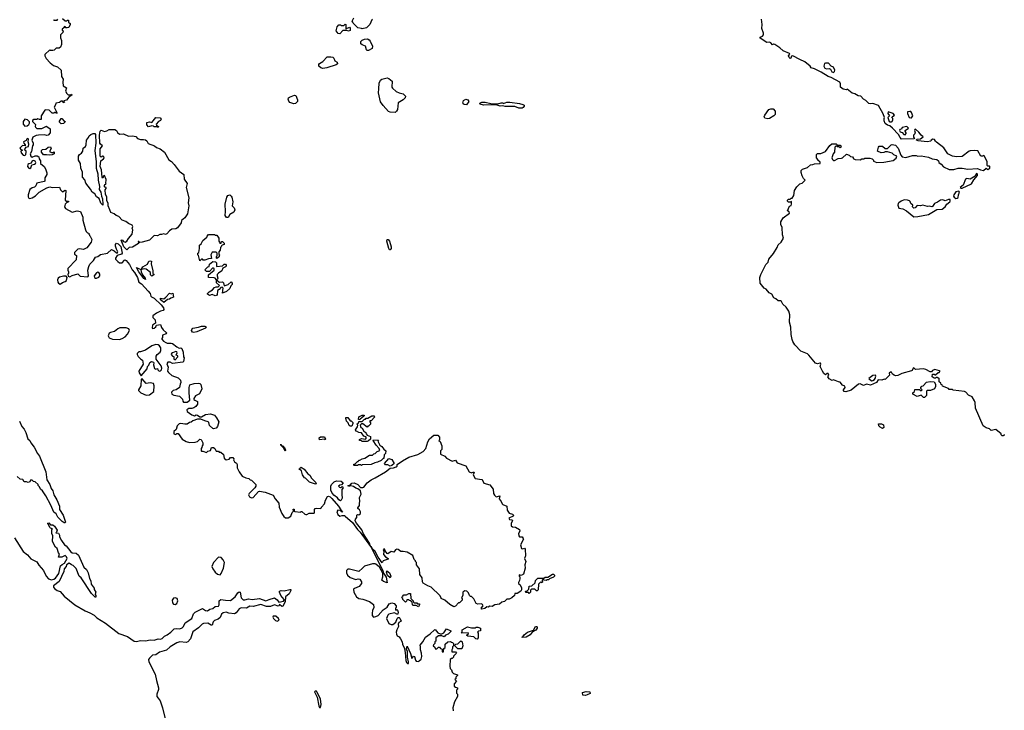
# Model space of a CAD drawing. Extents: x 2029826 to 2248070, y 228728 to 402406.
# Tile 307 of 368: x 2168280 to 2180540, y 290773 to 299374. Entities that reach past the tile are written whole.
import ezdxf

# ---------------------------------------------------------------- set-up
doc = ezdxf.new("R2010")
doc.units = 0

msp = doc.modelspace()

# ---------------------------------------------------------------- linework, layer by layer
at = {"layer": '0CON10XD'}
for points in [[(2168815, 299388), (2168845, 299360), (2168865, 299360), (2168875, 299370), (2168888, 299368), (2168890, 299345), (2168908, 299328), (2168908, 299315), (2168892, 299275), (2168871, 299271), (2168852, 299272), (2168850, 299285), (2168835, 299290), (2168828, 299272), (2168810, 299255), (2168810, 299245), (2168820, 299235), (2168817, 299213), (2168790, 299185), (2168788, 299175), (2168788, 299148), (2168802, 299115), (2168802, 299065), (2168789, 299031), (2168772, 299018), (2168735, 299020), (2168710, 298995), (2168695, 298990), (2168665, 298990), (2168655, 299000), (2168595, 298940), (2168592, 298925), (2168611, 298891), (2168660, 298835), (2168703, 298803), (2168750, 298785), (2168798, 298745), (2168802, 298665), (2168823, 298633), (2168816, 298594), (2168821, 298551), (2168862, 298525), (2168852, 298485), (2168868, 298455), (2168885, 298438), (2168915, 298438), (2168925, 298448), (2168930, 298435), (2168891, 298409), (2168865, 298372), (2168830, 298365), (2168830, 298355), (2168840, 298345), (2168835, 298340), (2168822, 298342), (2168815, 298360), (2168795, 298360), (2168777, 298343), (2168730, 298335), (2168728, 298315), (2168708, 298285), (2168748, 298212), (2168735, 298210), (2168725, 298220), (2168715, 298220), (2168705, 298210), (2168685, 298210), (2168648, 298248), (2168605, 298252), (2168595, 298248), (2168548, 298175), (2168548, 298132), (2168525, 298130), (2168505, 298138), (2168495, 298130), (2168455, 298130), (2168441, 298119), (2168440, 298105), (2168477, 298067), (2168473, 298045), (2168478, 298035), (2168495, 298020), (2168555, 298018), (2168615, 298050), (2168620, 298045), (2168658, 298015), (2168660, 298005), (2168658, 297965), (2168636, 297934), (2168615, 297932), (2168595, 297942), (2168515, 297937), (2168485, 297932), (2168445, 297910), (2168432, 297875), (2168448, 297835), (2168448, 297815), (2168438, 297802), (2168427, 297733), (2168410, 297705), (2168418, 297675), (2168435, 297662), (2168475, 297678), (2168497, 297677), (2168520, 297665), (2168523, 297643), (2168538, 297615), (2168540, 297585), (2168586, 297546), (2168603, 297515), (2168620, 297465), (2168617, 297445), (2168592, 297405), (2168592, 297365), (2168585, 297358), (2168493, 297337), (2168480, 297305), (2168465, 297290), (2168435, 297282), (2168405, 297258), (2168384, 297195), (2168387, 297167), (2168393, 297153), (2168405, 297148), (2168435, 297154), (2168479, 297181), (2168524, 297226), (2168618, 297282), (2168655, 297291), (2168685, 297286), (2168775, 297290), (2168788, 297255), (2168805, 297238), (2168815, 297232), (2168845, 297250), (2168857, 297247), (2168848, 297125), (2168865, 297112), (2168890, 297115), (2168890, 297105), (2168865, 297092), (2168848, 297075), (2168840, 297045), (2168851, 297021), (2168935, 296978), (2168995, 296993), (2169038, 296985), (2169066, 296916), (2169067, 296877), (2169098, 296758), (2169110, 296735), (2169125, 296720), (2169140, 296715), (2169140, 296705), (2169150, 296695), (2169150, 296685), (2169158, 296678), (2169178, 296635), (2169170, 296605), (2169117, 296533), (2169075, 296511), (2169025, 296520), (2169005, 296517), (2168962, 296475), (2168962, 296455), (2168986, 296436), (2168982, 296385), (2168880, 296275), (2168880, 296255), (2168890, 296235), (2168890, 296215), (2168880, 296205), (2168882, 296182), (2168905, 296172), (2168933, 296187), (2169005, 296208), (2169035, 296178), (2169127, 296173), (2169138, 296185), (2169129, 296255), (2169140, 296300), (2169155, 296328), (2169200, 296375), (2169224, 296416), (2169255, 296427), (2169285, 296448), (2169375, 296468), (2169425, 296512), (2169456, 296496), (2169485, 296469), (2169495, 296468), (2169501, 296485), (2169485, 296517), (2169472, 296552), (2169473, 296575), (2169485, 296590), (2169505, 296581), (2169538, 296548), (2169556, 296465), (2169548, 296452), (2169494, 296436), (2169472, 296405), (2169475, 296390), (2169501, 296361), (2169525, 296348), (2169555, 296348), (2169585, 296378), (2169595, 296382), (2169605, 296377), (2169646, 296326), (2169680, 296260), (2169711, 296225), (2169748, 296165), (2169764, 296104), (2169797, 296085), (2169882, 295995), (2169904, 295965), (2169912, 295932), (2169921, 295921), (2169956, 295906), (2170043, 295823), (2170070, 295785), (2170077, 295763), (2170068, 295752), (2170035, 295743), (2169982, 295718), (2169940, 295685), (2169940, 295665), (2169968, 295635), (2169970, 295595), (2169935, 295570), (2169930, 295535), (2169935, 295530), (2169955, 295532), (2169975, 295550), (2169985, 295570), (2170035, 295580), (2170045, 295540), (2170065, 295510), (2170109, 295475), (2170105, 295460), (2170060, 295445), (2170060, 295415), (2170050, 295405), (2170050, 295395), (2170071, 295371), (2170100, 295355)], [(2172675, 299382), (2172665, 299372), (2172642, 299315), (2172599, 299271), (2172545, 299260), (2172536, 299266), (2172492, 299272), (2172432, 299332), (2172430, 299345), (2172420, 299355), (2172441, 299399)], [(2168702, 299378), (2168705, 299370), (2168745, 299370), (2168755, 299380)], [(2172265, 299200), (2172244, 299204), (2172222, 299235), (2172233, 299287), (2172255, 299310), (2172275, 299310), (2172285, 299300), (2172315, 299300), (2172335, 299320), (2172340, 299315), (2172342, 299262), (2172385, 299280), (2172397, 299267), (2172395, 299240), (2172375, 299232), (2172355, 299240), (2172305, 299240), (2172265, 299200)], [(2179427, 297953), (2179411, 297935), (2179411, 297911), (2179420, 297895), (2179415, 297890), (2179262, 297885), (2179243, 297905), (2179223, 297945), (2179148, 298025), (2179114, 298054), (2179085, 298060), (2179055, 298082), (2179044, 298115), (2179043, 298145), (2179050, 298155), (2179032, 298202), (2178975, 298307), (2178905, 298332), (2178875, 298327), (2178855, 298331), (2178816, 298366), (2178785, 298383), (2178755, 298420), (2178720, 298425), (2178679, 298449), (2178645, 298460), (2178585, 298510), (2178575, 298502), (2178535, 298507), (2178500, 298535), (2178502, 298575), (2178491, 298595), (2178385, 298654), (2178345, 298666), (2178261, 298721), (2178175, 298764), (2178136, 298776), (2178124, 298795), (2178058, 298848), (2177995, 298879), (2177905, 298926), (2177891, 298919), (2177884, 298896), (2177875, 298890), (2177860, 298905), (2177854, 298925), (2177871, 298945), (2177867, 298955), (2177787, 298987), (2177745, 299025), (2177685, 299064), (2177665, 299068), (2177653, 299063), (2177635, 299086), (2177615, 299094), (2177585, 299088), (2177502, 299145), (2177502, 299155), (2177530, 299170), (2177540, 299185), (2177542, 299205), (2177520, 299265), (2177527, 299313), (2177518, 299382)], [(2172609, 298989), (2172598, 298998), (2172588, 299045), (2172545, 299062), (2172530, 299075), (2172528, 299102), (2172545, 299120), (2172575, 299132), (2172613, 299137), (2172632, 299125), (2172646, 299106), (2172672, 299045), (2172670, 299015), (2172625, 298991), (2172609, 298989)], [(2172055, 298766), (2172028, 298775), (2172006, 298795), (2172004, 298816), (2172013, 298827), (2172055, 298853), (2172109, 298911), (2172155, 298913), (2172178, 298908), (2172192, 298895), (2172205, 298862), (2172232, 298845), (2172236, 298824), (2172220, 298810), (2172105, 298774), (2172055, 298766)], [(2178415, 298718), (2178425, 298730), (2178428, 298745), (2178415, 298781), (2178386, 298796), (2178352, 298832), (2178315, 298834), (2178301, 298829), (2178291, 298795), (2178305, 298769), (2178325, 298761), (2178365, 298767), (2178375, 298760), (2178394, 298724), (2178415, 298718)], [(2172955, 298220), (2172895, 298222), (2172872, 298232), (2172807, 298305), (2172775, 298350), (2172750, 298465), (2172751, 298515), (2172758, 298585), (2172775, 298620), (2172788, 298632), (2172855, 298648), (2172875, 298640), (2172917, 298607), (2172913, 298535), (2172921, 298521), (2172969, 298479), (2173005, 298462), (2173055, 298452), (2173085, 298420), (2173081, 298399), (2173056, 298374), (2172995, 298340), (2172984, 298255), (2172974, 298235), (2172955, 298220)], [(2171695, 298327), (2171644, 298344), (2171630, 298360), (2171624, 298384), (2171629, 298401), (2171639, 298411), (2171704, 298436), (2171719, 298429), (2171738, 298375), (2171738, 298355), (2171715, 298332), (2171695, 298327)], [(2173845, 298314), (2173816, 298316), (2173802, 298325), (2173799, 298335), (2173805, 298368), (2173835, 298386), (2173862, 298375), (2173873, 298355), (2173845, 298314)], [(2174535, 298272), (2174495, 298272), (2174445, 298293), (2174325, 298293), (2174295, 298302), (2174265, 298298), (2174215, 298312), (2174055, 298308), (2174015, 298322), (2174010, 298335), (2174034, 298346), (2174075, 298347), (2174145, 298332), (2174235, 298328), (2174275, 298338), (2174297, 298337), (2174305, 298330), (2174345, 298348), (2174385, 298348), (2174505, 298332), (2174547, 298317), (2174560, 298310), (2174562, 298298), (2174549, 298281), (2174535, 298272)], [(2177595, 298140), (2177558, 298148), (2177550, 298165), (2177557, 298185), (2177608, 298255), (2177635, 298262), (2177662, 298262), (2177686, 298236), (2177687, 298195), (2177672, 298175), (2177615, 298143), (2177595, 298140)], [(2179115, 298100), (2179135, 298102), (2179145, 298107), (2179154, 298125), (2179152, 298142), (2179140, 298155), (2179142, 298165), (2179172, 298185), (2179157, 298205), (2179093, 298227), (2179088, 298205), (2179110, 298175), (2179092, 298155), (2179106, 298106), (2179115, 298100)], [(2179375, 298150), (2179385, 298153), (2179400, 298175), (2179385, 298217), (2179375, 298230), (2179365, 298232), (2179335, 298228), (2179333, 298205), (2179355, 298158), (2179375, 298150)], [(2168345, 298050), (2168375, 298052), (2168395, 298070), (2168402, 298085), (2168402, 298102), (2168378, 298128), (2168344, 298136), (2168322, 298105), (2168323, 298073), (2168345, 298050)], [(2168795, 298078), (2168773, 298103), (2168795, 298142), (2168805, 298142), (2168835, 298110), (2168850, 298105), (2168825, 298080), (2168795, 298078)], [(2170005, 298030), (2169995, 298040), (2169955, 298040), (2169945, 298050), (2169925, 298052), (2169885, 298040), (2169863, 298065), (2169862, 298095), (2169895, 298104), (2169927, 298093), (2169975, 298157), (2170030, 298150), (2170040, 298135), (2170035, 298120), (2170010, 298105), (2169980, 298075), (2169982, 298062), (2170010, 298045), (2170005, 298030)], [(2179305, 297941), (2179319, 297955), (2179319, 297965), (2179304, 297985), (2179304, 297995), (2179347, 298025), (2179325, 298044), (2179270, 298030), (2179259, 298011), (2179240, 298005), (2179234, 297996), (2179245, 297978), (2179268, 297968), (2179288, 297945), (2179305, 297941)], [(2169315, 297063), (2169289, 297089), (2169269, 297149), (2169235, 297168), (2169214, 297204), (2169183, 297225), (2169164, 297265), (2169105, 297337), (2169090, 297380), (2169064, 297414), (2169063, 297475), (2169041, 297525), (2169039, 297585), (2169014, 297625), (2169013, 297675), (2169024, 297696), (2169049, 297711), (2169068, 297735), (2169072, 297775), (2169098, 297795), (2169107, 297815), (2169112, 297875), (2169138, 297905), (2169145, 297928), (2169167, 297945), (2169195, 297956), (2169215, 297958), (2169224, 297944), (2169229, 297835), (2169218, 297745), (2169233, 297605), (2169233, 297523), (2169253, 297455), (2169258, 297375), (2169276, 297295), (2169271, 297261), (2169292, 297225), (2169298, 297175), (2169312, 297145), (2169316, 297076), (2169315, 297063)], [(2169615, 296508), (2169576, 296545), (2169545, 296630), (2169555, 296632), (2169571, 296611), (2169595, 296603), (2169616, 296614), (2169635, 296650), (2169682, 296705), (2169688, 296755), (2169680, 296775), (2169689, 296799), (2169680, 296815), (2169634, 296834), (2169600, 296860), (2169555, 296877), (2169515, 296924), (2169482, 296935), (2169455, 296956), (2169415, 296972), (2169402, 297005), (2169384, 297054), (2169380, 297090), (2169365, 297120), (2169367, 297167), (2169347, 297197), (2169343, 297255), (2169357, 297273), (2169358, 297285), (2169345, 297290), (2169333, 297305), (2169345, 297320), (2169358, 297325), (2169352, 297332), (2169357, 297385), (2169335, 297432), (2169322, 297425), (2169315, 297400), (2169308, 297415), (2169300, 297505), (2169284, 297545), (2169289, 297615), (2169325, 297640), (2169334, 297655), (2169329, 297669), (2169316, 297676), (2169295, 297662), (2169283, 297673), (2169282, 297765), (2169310, 297805), (2169285, 297822), (2169279, 297835), (2169276, 297934), (2169283, 297987), (2169293, 297997), (2169335, 297983), (2169365, 297988), (2169395, 298008), (2169465, 298007), (2169484, 297995), (2169499, 297969), (2169525, 297948), (2169575, 297953), (2169635, 297924), (2169685, 297929), (2169725, 297918), (2169746, 297896), (2169785, 297881), (2169823, 297883), (2169847, 297877), (2169862, 297865), (2169881, 297831), (2169958, 297805), (2169984, 297784), (2170028, 297765), (2170082, 297725), (2170137, 297627), (2170169, 297609), (2170205, 297572), (2170266, 297486), (2170323, 297445), (2170330, 297390), (2170364, 297335), (2170352, 297285), (2170386, 297155), (2170378, 297095), (2170388, 297055), (2170371, 296955), (2170337, 296905), (2170296, 296874), (2170289, 296845), (2170245, 296781), (2170225, 296770), (2170174, 296766), (2170146, 296744), (2170114, 296706), (2170095, 296700), (2170075, 296707), (2170045, 296698), (2170025, 296699), (2169995, 296684), (2169955, 296686), (2169895, 296630), (2169805, 296602), (2169775, 296600), (2169765, 296610), (2169755, 296610), (2169758, 296585), (2169685, 296540), (2169645, 296538), (2169615, 296508)], [(2180545, 294200), (2180535, 294200), (2180525, 294190), (2180512, 294192), (2180500, 294205), (2180500, 294215), (2180435, 294270), (2180375, 294260), (2180355, 294280), (2180315, 294292), (2180277, 294317), (2180182, 294535), (2180178, 294605), (2180168, 294628), (2180139, 294679), (2180095, 294698), (2180060, 294735), (2180045, 294742), (2179905, 294760), (2179895, 294770), (2179855, 294770), (2179845, 294780), (2179772, 294812), (2179768, 294828), (2179752, 294832), (2179748, 294848), (2179730, 294865), (2179730, 294905), (2179725, 294910), (2179715, 294910), (2179705, 294920), (2179695, 294920), (2179685, 294910), (2179665, 294910), (2179640, 294925), (2179645, 294960), (2179665, 294960), (2179675, 294950), (2179685, 294950), (2179715, 294980), (2179728, 294982), (2179740, 294995), (2179735, 295000), (2179675, 295017), (2179646, 295005), (2179632, 294988), (2179615, 294987), (2179565, 295018), (2179535, 295024), (2179435, 295017), (2179415, 295039), (2179404, 295035), (2179394, 295006), (2179385, 295000), (2179264, 294966), (2179216, 294944), (2179185, 294940), (2179168, 294945), (2179149, 294959), (2179135, 294983), (2179125, 294986), (2179105, 294970), (2179112, 294945), (2179057, 294893), (2179044, 294896), (2179014, 294886), (2178971, 294889), (2178947, 294855), (2178875, 294823), (2178825, 294834), (2178785, 294820), (2178745, 294838), (2178725, 294837), (2178635, 294760), (2178565, 294738), (2178545, 294743), (2178538, 294755), (2178538, 294765), (2178558, 294795), (2178555, 294810), (2178525, 294824), (2178495, 294860), (2178475, 294863), (2178415, 294888), (2178395, 294882), (2178360, 294900), (2178342, 294925), (2178356, 294945), (2178348, 294968), (2178335, 294969), (2178315, 294952), (2178295, 294967), (2178278, 294995), (2178248, 295055), (2178257, 295085), (2178252, 295095), (2178242, 295098), (2178215, 295088), (2178188, 295095), (2178108, 295198), (2178091, 295211), (2178008, 295248), (2177933, 295325), (2177907, 295365), (2177897, 295393), (2177886, 295455), (2177884, 295544), (2177866, 295606), (2177869, 295699), (2177858, 295745), (2177825, 295794), (2177781, 295831), (2177765, 295866), (2177755, 295873), (2177725, 295873), (2177695, 295898), (2177669, 295909), (2177645, 295954), (2177614, 295974), (2177577, 296017), (2177552, 296032), (2177502, 296092), (2177495, 296165), (2177509, 296201), (2177571, 296325), (2177598, 296355), (2177608, 296392), (2177668, 296462), (2177713, 296535), (2177725, 296572), (2177762, 296605), (2177792, 296655), (2177778, 296695), (2177774, 296785), (2177759, 296825), (2177758, 296855), (2177785, 296908), (2177866, 296965), (2177863, 296983), (2177840, 296995), (2177865, 297050), (2177885, 297062), (2177892, 297075), (2177890, 297110), (2177875, 297100), (2177853, 297103), (2177840, 297115), (2177842, 297128), (2177855, 297140), (2177875, 297140), (2177885, 297150), (2177898, 297152), (2177920, 297185), (2177928, 297245), (2177955, 297292), (2177995, 297328), (2178025, 297340), (2178060, 297375), (2178040, 297395), (2178025, 297430), (2178011, 297471), (2178010, 297495), (2178028, 297512), (2178088, 297532), (2178125, 297568), (2178155, 297570), (2178175, 297580), (2178248, 297582), (2178248, 297598), (2178220, 297625), (2178220, 297635), (2178200, 297655), (2178200, 297695), (2178215, 297708), (2178255, 297706), (2178315, 297732), (2178368, 297808), (2178394, 297826), (2178445, 297830), (2178462, 297812), (2178495, 297810), (2178510, 297795), (2178495, 297780), (2178485, 297790), (2178465, 297790), (2178455, 297800), (2178442, 297798), (2178430, 297785), (2178427, 297723), (2178410, 297705), (2178392, 297655), (2178400, 297635), (2178415, 297620), (2178425, 297620), (2178473, 297647), (2178515, 297648), (2178527, 297653), (2178575, 297700), (2178607, 297687), (2178625, 297670), (2178648, 297668), (2178660, 297655), (2178660, 297645), (2178683, 297633), (2178745, 297630), (2178765, 297640), (2178795, 297640), (2178805, 297650), (2178865, 297650), (2178895, 297640), (2178910, 297625), (2178913, 297613), (2178955, 297596), (2179041, 297601), (2179155, 297622), (2179195, 297650), (2179200, 297675), (2179165, 297692), (2179145, 297710), (2179085, 297730), (2179055, 297730), (2179039, 297721), (2179007, 297717), (2178962, 297735), (2178973, 297787), (2178983, 297797), (2179025, 297798), (2179055, 297770), (2179085, 297770), (2179130, 297815), (2179145, 297820), (2179185, 297813), (2179220, 297775), (2179250, 297685), (2179268, 297668), (2179315, 297656), (2179398, 297682), (2179442, 297682), (2179465, 297673), (2179505, 297680), (2179595, 297664), (2179643, 297643), (2179699, 297631), (2179722, 297615), (2179724, 297594), (2179753, 297573), (2179782, 297542), (2179855, 297507), (2179911, 297509), (2179965, 297524), (2180015, 297524), (2180085, 297511), (2180205, 297519), (2180245, 297503), (2180282, 297498), (2180315, 297524), (2180335, 297508), (2180362, 297525), (2180362, 297545), (2180355, 297552), (2180335, 297552), (2180328, 297558), (2180328, 297605), (2180292, 297675), (2180285, 297682), (2180267, 297673), (2180246, 297675), (2180210, 297740), (2180165, 297743), (2180115, 297742), (2180103, 297737), (2180015, 297669), (2179946, 297666), (2179895, 297673), (2179835, 297702), (2179789, 297779), (2179695, 297848), (2179682, 297862), (2179673, 297883), (2179650, 297885), (2179630, 297875), (2179625, 297860), (2179578, 297852), (2179466, 297864), (2179448, 297875), (2179450, 297885), (2179495, 297890), (2179529, 297915), (2179504, 297934), (2179475, 297973), (2179435, 298009), (2179425, 298007), (2179421, 297995), (2179432, 297965), (2179427, 297953)], [(2168345, 297684), (2168357, 297695), (2168362, 297725), (2168360, 297735), (2168340, 297755), (2168362, 297788), (2168390, 297795), (2168396, 297824), (2168388, 297855), (2168392, 297885), (2168383, 297893), (2168365, 297888), (2168360, 297870), (2168328, 297855), (2168332, 297835), (2168350, 297815), (2168348, 297802), (2168315, 297807), (2168282, 297775), (2168295, 297758), (2168310, 297755), (2168310, 297745), (2168294, 297736), (2168298, 297715), (2168325, 297687), (2168345, 297684)], [(2168655, 297687), (2168615, 297692), (2168575, 297690), (2168570, 297705), (2168550, 297725), (2168550, 297745), (2168563, 297757), (2168607, 297763), (2168635, 297788), (2168665, 297790), (2168672, 297768), (2168653, 297733), (2168675, 297722), (2168695, 297720), (2168705, 297730), (2168710, 297725), (2168708, 297705), (2168685, 297693), (2168655, 297687)], [(2168405, 297522), (2168419, 297531), (2168432, 297568), (2168465, 297574), (2168476, 297584), (2168481, 297595), (2168472, 297612), (2168455, 297619), (2168444, 297616), (2168432, 297608), (2168425, 297588), (2168395, 297581), (2168381, 297569), (2168378, 297545), (2168394, 297524), (2168405, 297522)], [(2180015, 297275), (2180131, 297329), (2180159, 297381), (2180208, 297435), (2180205, 297452), (2180195, 297460), (2180188, 297455), (2180176, 297424), (2180115, 297388), (2180075, 297396), (2180055, 297390), (2180026, 297315), (2179991, 297285), (2180002, 297275), (2180015, 297275)], [(2170855, 296910), (2170837, 296935), (2170843, 296985), (2170840, 297075), (2170859, 297165), (2170874, 297186), (2170895, 297192), (2170915, 297178), (2170922, 297162), (2170934, 297105), (2170928, 297055), (2170951, 297031), (2170960, 297005), (2170948, 296975), (2170895, 296950), (2170875, 296912), (2170855, 296910)], [(2179935, 297149), (2179955, 297150), (2179965, 297160), (2179968, 297192), (2179981, 297225), (2179975, 297239), (2179935, 297229), (2179912, 297195), (2179909, 297175), (2179915, 297164), (2179935, 297149)], [(2179415, 296921), (2179465, 296924), (2179595, 296948), (2179698, 297012), (2179765, 297014), (2179805, 297045), (2179825, 297077), (2179863, 297105), (2179868, 297115), (2179865, 297134), (2179845, 297136), (2179805, 297117), (2179775, 297130), (2179745, 297127), (2179709, 297101), (2179672, 297085), (2179645, 297048), (2179636, 297044), (2179605, 297051), (2179584, 297046), (2179525, 297064), (2179495, 297056), (2179465, 297061), (2179452, 297058), (2179429, 297031), (2179415, 297028), (2179397, 297045), (2179400, 297065), (2179375, 297083), (2179368, 297108), (2179358, 297118), (2179335, 297127), (2179295, 297129), (2179255, 297115), (2179225, 297095), (2179217, 297083), (2179214, 297065), (2179228, 297028), (2179275, 297018), (2179322, 296995), (2179415, 296921)], [(2170525, 296370), (2170507, 296437), (2170500, 296445), (2170500, 296465), (2170510, 296475), (2170520, 296525), (2170520, 296565), (2170538, 296582), (2170560, 296625), (2170610, 296665), (2170613, 296677), (2170632, 296698), (2170705, 296698), (2170715, 296690), (2170735, 296690), (2170760, 296655), (2170760, 296615), (2170770, 296605), (2170772, 296592), (2170788, 296592), (2170795, 296610), (2170805, 296610), (2170827, 296593), (2170826, 296574), (2170802, 296568), (2170792, 296558), (2170790, 296545), (2170780, 296535), (2170777, 296503), (2170760, 296485), (2170760, 296455), (2170768, 296445), (2170760, 296415), (2170735, 296400), (2170730, 296405), (2170730, 296425), (2170740, 296435), (2170740, 296465), (2170728, 296478), (2170675, 296480), (2170662, 296445), (2170668, 296402), (2170633, 296397), (2170585, 296380), (2170565, 296380), (2170555, 296390), (2170545, 296390), (2170525, 296370)], [(2172895, 296510), (2172885, 296510), (2172878, 296525), (2172853, 296615), (2172855, 296637), (2172867, 296635), (2172883, 296615), (2172907, 296545), (2172906, 296524), (2172895, 296510)], [(2169925, 296182), (2169910, 296195), (2169910, 296225), (2169855, 296267), (2169835, 296271), (2169800, 296265), (2169800, 296275), (2169814, 296295), (2169871, 296329), (2169890, 296365), (2169905, 296372), (2169920, 296365), (2169918, 296335), (2169940, 296245), (2169940, 296215), (2169950, 296205), (2169950, 296195), (2169925, 296182)], [(2170715, 295934), (2170675, 295952), (2170645, 295940), (2170620, 295955), (2170620, 295965), (2170638, 295985), (2170682, 296008), (2170705, 296037), (2170725, 296047), (2170752, 296048), (2170770, 296065), (2170733, 296095), (2170732, 296135), (2170714, 296154), (2170701, 296161), (2170630, 296165), (2170632, 296198), (2170700, 296255), (2170700, 296275), (2170695, 296280), (2170682, 296278), (2170645, 296240), (2170605, 296240), (2170590, 296255), (2170592, 296268), (2170622, 296298), (2170638, 296302), (2170645, 296330), (2170685, 296362), (2170717, 296357), (2170730, 296345), (2170730, 296305), (2170735, 296300), (2170805, 296310), (2170825, 296328), (2170845, 296328), (2170853, 296315), (2170852, 296305), (2170842, 296295), (2170811, 296279), (2170798, 296245), (2170754, 296216), (2170741, 296199), (2170739, 296185), (2170746, 296155), (2170740, 296135), (2170748, 296118), (2170767, 296107), (2170805, 296110), (2170818, 296095), (2170825, 296060), (2170875, 296077), (2170915, 296108), (2170927, 296093), (2170927, 296075), (2170911, 296059), (2170895, 296028), (2170855, 295987), (2170805, 295970), (2170812, 296032), (2170802, 296042), (2170785, 296040), (2170766, 296014), (2170745, 296000), (2170738, 295945), (2170715, 295934)], [(2169235, 296154), (2169265, 296167), (2169279, 296185), (2169280, 296205), (2169265, 296227), (2169255, 296229), (2169235, 296220), (2169208, 296185), (2169212, 296165), (2169224, 296154), (2169235, 296154)], [(2169845, 296140), (2169825, 296153), (2169764, 296235), (2169735, 296290), (2169790, 296265), (2169793, 296233), (2169808, 296198), (2169842, 296155), (2169845, 296140)], [(2168785, 296080), (2168815, 296102), (2168848, 296112), (2168862, 296125), (2168870, 296165), (2168858, 296178), (2168825, 296182), (2168774, 296166), (2168760, 296155), (2168751, 296135), (2168756, 296106), (2168764, 296094), (2168785, 296080)], [(2170075, 295852), (2170047, 295875), (2170034, 295895), (2170034, 295906), (2170075, 295897), (2170102, 295918), (2170145, 295970), (2170165, 295960), (2170188, 295968), (2170195, 295920), (2170162, 295908), (2170145, 295893), (2170119, 295891), (2170075, 295852)], [(2169525, 295392), (2169555, 295402), (2169594, 295426), (2169624, 295456), (2169647, 295505), (2169640, 295525), (2169605, 295538), (2169526, 295536), (2169504, 295526), (2169461, 295489), (2169411, 295479), (2169395, 295470), (2169382, 295435), (2169395, 295412), (2169435, 295397), (2169525, 295392)], [(2170448, 295478), (2170434, 295484), (2170421, 295505), (2170423, 295517), (2170435, 295531), (2170505, 295544), (2170545, 295559), (2170587, 295557), (2170606, 295545), (2170595, 295531), (2170485, 295485), (2170448, 295478)], [(2170100, 295355), (2170117, 295347), (2170165, 295347), (2170185, 295340), (2170235, 295298), (2170265, 295282), (2170285, 295288), (2170299, 295279), (2170317, 295235), (2170320, 295175), (2170328, 295165), (2170322, 295118), (2170312, 295108), (2170185, 295092), (2170155, 295110), (2170125, 295110), (2170113, 295087), (2170128, 295045), (2170122, 294995), (2170132, 294982), (2170174, 294944), (2170252, 294915), (2170282, 294885), (2170288, 294855), (2170278, 294835), (2170270, 294795), (2170227, 294763), (2170190, 294755), (2170172, 294735), (2170175, 294710), (2170198, 294698), (2170270, 294685), (2170308, 294648), (2170312, 294622), (2170322, 294612), (2170365, 294610), (2170400, 294635), (2170390, 294725), (2170390, 294795), (2170400, 294825), (2170453, 294843), (2170505, 294847), (2170524, 294844), (2170535, 294830), (2170548, 294775), (2170518, 294715), (2170471, 294689), (2170450, 294655), (2170450, 294645), (2170460, 294635), (2170495, 294620), (2170496, 294584), (2170475, 294558), (2170448, 294542), (2170423, 294533), (2170385, 294532), (2170360, 294515), (2170364, 294494), (2170423, 294453), (2170455, 294442), (2170478, 294452), (2170495, 294448), (2170525, 294430), (2170545, 294430), (2170594, 294456), (2170655, 294466), (2170705, 294447), (2170733, 294415), (2170758, 294365), (2170742, 294308), (2170725, 294287), (2170695, 294278), (2170685, 294282), (2170645, 294322), (2170637, 294357), (2170627, 294367), (2170585, 294378), (2170535, 294400), (2170495, 294398), (2170435, 294380), (2170417, 294363), (2170395, 294357), (2170365, 294338), (2170335, 294337), (2170285, 294347), (2170265, 294342), (2170240, 294315), (2170228, 294272), (2170200, 294245), (2170200, 294215), (2170225, 294210), (2170235, 294220), (2170255, 294220), (2170305, 294150), (2170355, 294120), (2170395, 294110), (2170465, 294112), (2170495, 294122), (2170525, 294150), (2170540, 294145), (2170562, 294105), (2170562, 294078), (2170553, 294067), (2170550, 294045), (2170540, 294035), (2170540, 294005), (2170545, 294000), (2170562, 294002), (2170607, 293983), (2170625, 294000), (2170655, 294010), (2170670, 294045), (2170695, 294048), (2170710, 294035), (2170725, 294000), (2170755, 294000), (2170765, 293990), (2170785, 293990), (2170817, 293957), (2170828, 293915), (2170853, 293893), (2170887, 293903), (2170905, 293920), (2170935, 293920), (2170947, 293907), (2170943, 293893), (2170957, 293867), (2170982, 293852), (2170988, 293835), (2170988, 293795), (2171012, 293745), (2171051, 293691), (2171095, 293668), (2171135, 293660), (2171150, 293645), (2171165, 293640), (2171220, 293585), (2171220, 293565), (2171210, 293545), (2171138, 293475), (2171130, 293455), (2171141, 293431), (2171165, 293418), (2171186, 293424), (2171255, 293500), (2171265, 293502), (2171335, 293490), (2171435, 293452), (2171460, 293405), (2171508, 293355), (2171512, 293305), (2171543, 293225), (2171568, 293188), (2171592, 293172), (2171625, 293170), (2171655, 293189), (2171674, 293236), (2171690, 293255), (2171685, 293280), (2171698, 293278), (2171700, 293255), (2171708, 293248), (2171775, 293240), (2171785, 293250), (2171795, 293250), (2171830, 293215), (2171845, 293210), (2171855, 293210), (2171885, 293230), (2171945, 293230), (2171950, 293235), (2171950, 293275), (2171960, 293285), (2171975, 293290), (2172022, 293288), (2172040, 293295), (2172040, 293305), (2172077, 293343), (2172088, 293392), (2172112, 293435), (2172125, 293440), (2172145, 293430), (2172165, 293410), (2172251, 293315), (2172280, 293270), (2172297, 293255), (2172300, 293245), (2172295, 293240), (2172272, 293262), (2172240, 293265), (2172228, 293245), (2172242, 293212), (2172265, 293190), (2172295, 293200), (2172325, 293200), (2172335, 293192), (2172425, 293111), (2172485, 293027), (2172520, 292990), (2172648, 292812), (2172638, 292855), (2172560, 292970), (2172540, 293020), (2172474, 293104), (2172459, 293135), (2172462, 293155), (2172477, 293173), (2172480, 293205), (2172485, 293210), (2172505, 293206), (2172522, 293225), (2172522, 293245), (2172512, 293272), (2172490, 293285), (2172490, 293295), (2172512, 293325), (2172510, 293355), (2172517, 293375), (2172512, 293425), (2172532, 293465), (2172526, 293505), (2172492, 293532), (2172465, 293538), (2172435, 293560), (2172405, 293570), (2172375, 293560), (2172370, 293575), (2172398, 293582), (2172416, 293604), (2172445, 293606), (2172492, 293585), (2172525, 293549), (2172551, 293549), (2172566, 293554), (2172609, 293605), (2172655, 293642), (2172705, 293669), (2172835, 293742), (2172895, 293788), (2172935, 293792), (2172968, 293805), (2172980, 293815), (2172980, 293835), (2173045, 293881), (2173125, 293924), (2173239, 293961), (2173304, 293996), (2173336, 294034), (2173363, 294115), (2173384, 294155), (2173435, 294200), (2173445, 294200), (2173485, 294198), (2173508, 294175), (2173508, 294142), (2173500, 294135), (2173515, 294120), (2173537, 294065), (2173537, 294023), (2173520, 294005), (2173522, 293962), (2173575, 293938), (2173595, 293913), (2173665, 293878), (2173707, 293887), (2173728, 293855), (2173835, 293818), (2173875, 293742), (2173905, 293730), (2173935, 293742), (2173939, 293735), (2173926, 293705), (2173950, 293660), (2174035, 293646), (2174049, 293631), (2174061, 293601), (2174135, 293583), (2174175, 293528), (2174181, 293475), (2174191, 293451), (2174215, 293433), (2174257, 293445), (2174249, 293405), (2174274, 293374), (2174286, 293345), (2174296, 293336), (2174346, 293316), (2174350, 293265), (2174375, 293227), (2174418, 293215), (2174431, 293205), (2174425, 293191), (2174372, 293165), (2174379, 293149), (2174410, 293145), (2174418, 293138), (2174401, 293099), (2174402, 293072), (2174415, 293058), (2174455, 293056), (2174505, 293026), (2174506, 293005), (2174492, 292975), (2174496, 292946), (2174505, 292933), (2174535, 292934), (2174551, 292915), (2174553, 292905), (2174518, 292835), (2174528, 292788), (2174545, 292784), (2174565, 292794), (2174575, 292780), (2174577, 292695), (2174564, 292665), (2174584, 292625), (2174570, 292585), (2174576, 292545), (2174553, 292467), (2174525, 292453), (2174505, 292460), (2174498, 292455), (2174498, 292445), (2174506, 292436), (2174506, 292416), (2174502, 292388), (2174490, 292365), (2174492, 292352), (2174510, 292335), (2174527, 292297), (2174528, 292275), (2174520, 292255), (2174475, 292228), (2174445, 292228), (2174440, 292205), (2174408, 292172), (2174375, 292158), (2174345, 292157), (2174315, 292128), (2174285, 292122), (2174255, 292097), (2174195, 292088), (2174165, 292068), (2174135, 292070), (2174115, 292058), (2174095, 292062), (2174070, 292040), (2174035, 292032), (2174027, 292045), (2174050, 292075), (2174042, 292092), (2174025, 292101), (2173985, 292097), (2173964, 292104), (2173935, 292160), (2173905, 292190), (2173895, 292190), (2173882, 292202), (2173868, 292238), (2173847, 292257), (2173825, 292260), (2173800, 292245), (2173800, 292205), (2173780, 292175), (2173790, 292165), (2173790, 292145), (2173758, 292112), (2173745, 292110), (2173705, 292072), (2173685, 292063), (2173635, 292091), (2173576, 292146), (2173530, 292165), (2173530, 292175), (2173510, 292205), (2173405, 292308), (2173363, 292323), (2173305, 292358), (2173297, 292375), (2173292, 292422), (2173262, 292465), (2173258, 292535), (2173222, 292585), (2173220, 292615), (2173210, 292625), (2173210, 292635), (2173193, 292653), (2173175, 292700), (2173105, 292743), (2173055, 292753), (2173025, 292752), (2172995, 292776), (2172975, 292779), (2172960, 292770), (2172938, 292742), (2172905, 292752), (2172865, 292723), (2172855, 292727), (2172829, 292759), (2172825, 292780), (2172815, 292782), (2172808, 292775), (2172813, 292753), (2172811, 292715), (2172834, 292684), (2172870, 292665), (2172870, 292655), (2172807, 292633), (2172795, 292610), (2172742, 292682), (2172705, 292750), (2172672, 292782), (2172665, 292802), (2172655, 292812), (2172651, 292809), (2172800, 292515), (2172810, 292480), (2172842, 292432), (2172855, 292360), (2172809, 292379), (2172790, 292395), (2172801, 292435), (2172802, 292482), (2172760, 292555), (2172715, 292594), (2172705, 292599), (2172675, 292596), (2172575, 292569), (2172547, 292545), (2172505, 292502), (2172385, 292532), (2172368, 292532), (2172350, 292515), (2172350, 292485), (2172362, 292455), (2172395, 292428), (2172465, 292402), (2172495, 292410), (2172515, 292408), (2172538, 292375), (2172537, 292353), (2172508, 292315), (2172448, 292292), (2172438, 292282), (2172440, 292245), (2172476, 292186), (2172504, 292164), (2172555, 292156), (2172637, 292127), (2172685, 292090), (2172692, 292055), (2172673, 292017), (2172669, 291985), (2172670, 291955), (2172685, 291933), (2172715, 291940), (2172742, 291955), (2172808, 292025), (2172854, 292056), (2172880, 292100), (2172915, 292113), (2172944, 292104), (2172970, 292075), (2172968, 292055), (2172958, 292045), (2172960, 292025), (2172965, 292020), (2172975, 292028), (2172985, 292020), (2172992, 291995), (2172988, 291972), (2172975, 291970), (2172948, 291988), (2172878, 291972), (2172865, 291960), (2172848, 291915), (2172878, 291855), (2172905, 291843), (2172925, 291843), (2172965, 291870), (2172980, 291915), (2172995, 291930), (2173005, 291930), (2173015, 291922), (2173029, 291885), (2173002, 291865)], [(2169795, 294940), (2169868, 295025), (2169873, 295057), (2169887, 295073), (2169900, 295105), (2169923, 295117), (2169945, 295110), (2169952, 295102), (2169948, 295075), (2169961, 295031), (2169975, 295022), (2169995, 295030), (2170000, 295015), (2170018, 294998), (2170035, 295000), (2170047, 295013), (2170052, 295035), (2170042, 295065), (2169978, 295148), (2169980, 295185), (2169992, 295205), (2170030, 295235), (2170038, 295255), (2170037, 295287), (2170023, 295313), (2170006, 295326), (2169975, 295330), (2169926, 295314), (2169845, 295258), (2169785, 295238), (2169763, 295237), (2169743, 295217), (2169742, 295205), (2169755, 295180), (2169790, 295145), (2169810, 295135), (2169818, 295085), (2169763, 294995), (2169770, 294975), (2169795, 294940)], [(2170215, 295140), (2170250, 295175), (2170248, 295188), (2170230, 295195), (2170242, 295225), (2170236, 295236), (2170225, 295240), (2170184, 295226), (2170170, 295215), (2170168, 295205), (2170182, 295182), (2170198, 295178), (2170200, 295145), (2170215, 295140)], [(2169855, 294698), (2169895, 294704), (2169952, 294745), (2169956, 294815), (2169948, 294845), (2169905, 294851), (2169855, 294842), (2169805, 294900), (2169792, 294898), (2169790, 294815), (2169760, 294765), (2169760, 294755), (2169789, 294729), (2169855, 294698)], [(2178885, 294877), (2178905, 294880), (2178926, 294894), (2178934, 294906), (2178939, 294935), (2178935, 294946), (2178905, 294944), (2178852, 294905), (2178885, 294877)], [(2179545, 294670), (2179535, 294670), (2179505, 294700), (2179455, 294680), (2179402, 294712), (2179400, 294725), (2179422, 294745), (2179425, 294770), (2179485, 294770), (2179505, 294750), (2179518, 294765), (2179502, 294782), (2179500, 294795), (2179515, 294810), (2179530, 294815), (2179572, 294858), (2179615, 294868), (2179665, 294862), (2179682, 294835), (2179682, 294805), (2179670, 294775), (2179622, 294758), (2179583, 294757), (2179572, 294748), (2179570, 294695), (2179545, 294670)], [(2168276, 294375), (2168308, 294308), (2168335, 294273), (2168356, 294235), (2168381, 294155), (2168405, 294135), (2168419, 294105), (2168461, 294051), (2168502, 293972), (2168525, 293940), (2168604, 293745), (2168617, 293645), (2168654, 293585), (2168674, 293535), (2168695, 293507), (2168706, 293455), (2168744, 293395), (2168778, 293315), (2168778, 293275), (2168822, 293202), (2168852, 293115), (2168845, 293108), (2168835, 293108), (2168808, 293125), (2168757, 293177), (2168735, 293220), (2168705, 293240), (2168670, 293330), (2168606, 293446), (2168566, 293506), (2168538, 293528), (2168527, 293557), (2168510, 293575), (2168510, 293585), (2168475, 293620), (2168453, 293623), (2168435, 293640), (2168415, 293640), (2168405, 293620), (2168385, 293612), (2168365, 293620), (2168335, 293620), (2168318, 293648), (2168285, 293650), (2168250, 293685)], [(2172415, 294310), (2172395, 294310), (2172382, 294322), (2172370, 294355), (2172350, 294375), (2172347, 294397), (2172340, 294405), (2172342, 294418), (2172365, 294420), (2172395, 294380), (2172407, 294377), (2172428, 294358), (2172430, 294345), (2172415, 294310)], [(2172545, 294120), (2172535, 294130), (2172512, 294132), (2172510, 294145), (2172535, 294160), (2172585, 294150), (2172597, 294167), (2172589, 294179), (2172567, 294187), (2172535, 294230), (2172505, 294232), (2172475, 294250), (2172465, 294250), (2172460, 294265), (2172487, 294303), (2172490, 294325), (2172480, 294335), (2172498, 294352), (2172502, 294368), (2172545, 294370), (2172572, 294398), (2172585, 294400), (2172595, 294410), (2172615, 294410), (2172665, 294440), (2172695, 294440), (2172700, 294425), (2172655, 294380), (2172642, 294378), (2172640, 294365), (2172650, 294355), (2172650, 294335), (2172625, 294310), (2172615, 294310), (2172605, 294300), (2172555, 294340), (2172535, 294340), (2172520, 294325), (2172530, 294295), (2172546, 294286), (2172565, 294250), (2172590, 294235), (2172593, 294215), (2172605, 294198), (2172650, 294185), (2172648, 294152), (2172625, 294130), (2172605, 294122), (2172545, 294120)], [(2172515, 294390), (2172500, 294395), (2172505, 294430), (2172543, 294447), (2172568, 294448), (2172568, 294442), (2172538, 294412), (2172520, 294405), (2172515, 294390)], [(2179025, 294282), (2178995, 294298), (2178978, 294315), (2178975, 294340), (2179013, 294343), (2179035, 294330), (2179040, 294295), (2179025, 294282)], [(2172085, 294140), (2172075, 294150), (2172013, 294143), (2172010, 294165), (2172025, 294180), (2172075, 294180), (2172090, 294155), (2172085, 294140)], [(2172535, 293820), (2172525, 293830), (2172495, 293830), (2172485, 293820), (2172445, 293820), (2172440, 293825), (2172442, 293838), (2172458, 293842), (2172485, 293870), (2172495, 293870), (2172505, 293890), (2172515, 293890), (2172543, 293907), (2172577, 293913), (2172635, 293950), (2172675, 293950), (2172692, 293968), (2172708, 293972), (2172732, 293998), (2172765, 294010), (2172758, 294035), (2172717, 294077), (2172680, 294135), (2172685, 294140), (2172748, 294138), (2172740, 294125), (2172764, 294074), (2172789, 294059), (2172814, 294024), (2172840, 294005), (2172837, 293973), (2172820, 293955), (2172815, 293910), (2172805, 293910), (2172780, 293885), (2172735, 293862), (2172703, 293857), (2172656, 293834), (2172545, 293830), (2172535, 293820)], [(2171585, 294002), (2171570, 294040), (2171530, 294075), (2171532, 294088), (2171540, 294070), (2171558, 294065), (2171577, 294045), (2171592, 294015), (2171585, 294002)], [(2172895, 293812), (2172865, 293829), (2172835, 293830), (2172822, 293845), (2172875, 293910), (2172916, 293896), (2172944, 293845), (2172915, 293820), (2172895, 293812)], [(2171965, 293590), (2171890, 293615), (2171840, 293665), (2171825, 293670), (2171800, 293705), (2171790, 293755), (2171760, 293775), (2171764, 293786), (2171785, 293800), (2171822, 293775), (2171870, 293720), (2171895, 293700), (2171913, 293665), (2171962, 293615), (2171970, 293595), (2171965, 293590)], [(2172275, 293382), (2172255, 293393), (2172238, 293418), (2172192, 293452), (2172166, 293485), (2172153, 293515), (2172153, 293563), (2172163, 293585), (2172195, 293618), (2172225, 293632), (2172285, 293628), (2172308, 293605), (2172288, 293582), (2172265, 293578), (2172252, 293565), (2172263, 293553), (2172275, 293550), (2172285, 293550), (2172295, 293560), (2172310, 293545), (2172290, 293525), (2172290, 293445), (2172297, 293437), (2172297, 293417), (2172285, 293390), (2172275, 293382)], [(2168215, 292921), (2168325, 292750), (2168378, 292708), (2168419, 292659), (2168495, 292623), (2168519, 292579), (2168575, 292516), (2168612, 292445), (2168641, 292411), (2168675, 292398), (2168705, 292405), (2168725, 292418), (2168766, 292475), (2168789, 292571), (2168809, 292591), (2168837, 292605), (2168870, 292665), (2168864, 292685), (2168845, 292701), (2168805, 292680), (2168762, 292682), (2168776, 292716), (2168762, 292735), (2168745, 292790), (2168728, 292805), (2168688, 292875), (2168692, 292945), (2168682, 292975), (2168680, 293025), (2168690, 293035), (2168665, 293040), (2168655, 293050), (2168638, 293088), (2168630, 293095), (2168630, 293105), (2168645, 293110), (2168662, 293082), (2168695, 293082), (2168712, 293065), (2168747, 293015), (2168738, 292992), (2168730, 292985), (2168765, 292978), (2168777, 292955), (2168778, 292935)], [(2168778, 292935), (2168799, 292889), (2168837, 292835), (2168860, 292820), (2168917, 292745), (2168934, 292734), (2168985, 292730), (2169011, 292705), (2169080, 292555), (2169111, 292525), (2169134, 292485), (2169150, 292415), (2169168, 292385), (2169169, 292345), (2169207, 292295), (2169208, 292278), (2169230, 292245), (2169223, 292237), (2169220, 292215), (2169230, 292205), (2169230, 292185), (2169225, 292180), (2169175, 292227), (2169044, 292424), (2169020, 292445), (2168985, 292540), (2168945, 292578), (2168924, 292584), (2168896, 292606), (2168863, 292587), (2168858, 292565), (2168836, 292535), (2168829, 292501), (2168772, 292378), (2168701, 292325), (2168701, 292305), (2168715, 292291), (2168745, 292266), (2168784, 292254), (2168835, 292195), (2168965, 292085), (2169095, 292011), (2169155, 291989), (2169208, 291958), (2169239, 291925), (2169350, 291860), (2169515, 291730), (2169621, 291691), (2169705, 291635), (2169735, 291630), (2169784, 291644), (2169845, 291637), (2169905, 291650), (2169955, 291645), (2170005, 291665), (2170035, 291658), (2170055, 291667), (2170085, 291696), (2170118, 291712), (2170163, 291745), (2170205, 291789), (2170235, 291793), (2170275, 291788), (2170305, 291799), (2170319, 291815), (2170339, 291861), (2170423, 291915), (2170446, 291975), (2170465, 291996), (2170555, 292040), (2170595, 292016), (2170619, 292011), (2170649, 292031), (2170685, 292043), (2170715, 292067), (2170755, 292072), (2170763, 292085), (2170766, 292135), (2170785, 292154), (2170845, 292143), (2170905, 292141), (2170964, 292186), (2170997, 292235), (2171015, 292250), (2171026, 292246), (2171040, 292175), (2171065, 292150), (2171085, 292149), (2171128, 292162), (2171175, 292153), (2171265, 292166), (2171345, 292138), (2171386, 292155), (2171455, 292174), (2171485, 292149), (2171505, 292118), (2171565, 292132), (2171574, 292145), (2171572, 292155), (2171531, 292205), (2171515, 292243), (2171516, 292255), (2171535, 292265), (2171575, 292260), (2171645, 292279), (2171656, 292276), (2171658, 292265), (2171636, 292225), (2171591, 292185), (2171588, 292125), (2171555, 292069), (2171545, 292068), (2171515, 292090), (2171509, 292075), (2171498, 292072), (2171455, 292085), (2171403, 292065), (2171355, 292065), (2171285, 292092), (2171186, 292066), (2171145, 292069), (2171105, 292045), (2171039, 292051), (2171015, 292037), (2170975, 291986), (2170955, 291973), (2170885, 291981), (2170853, 291995), (2170815, 291988), (2170795, 291969), (2170775, 291930), (2170753, 291907), (2170705, 291893), (2170691, 291875), (2170675, 291835), (2170665, 291835), (2170625, 291859), (2170569, 291855), (2170552, 291848), (2170508, 291802), (2170435, 291749), (2170407, 291663), (2170375, 291625), (2170355, 291619), (2170275, 291625), (2170235, 291614), (2170155, 291562), (2170109, 291521), (2170022, 291498), (2169976, 291464), (2169935, 291462), (2169895, 291424), (2169885, 291404), (2169888, 291375), (2169969, 291225), (2169983, 291145), (2170010, 291055), (2170008, 291032), (2169986, 290975), (2169987, 290945), (2170003, 290923), (2170030, 290890), (2170060, 290805), (2170098, 290635)], [(2170775, 292462), (2170789, 292475), (2170819, 292545), (2170829, 292615), (2170816, 292646), (2170788, 292675), (2170755, 292680), (2170694, 292616), (2170674, 292565), (2170684, 292535), (2170713, 292493), (2170745, 292470), (2170775, 292462)], [(2172895, 292422), (2172862, 292452), (2172847, 292495), (2172851, 292509), (2172887, 292487), (2172900, 292445), (2172895, 292422)], [(2174625, 292230), (2174615, 292240), (2174582, 292242), (2174580, 292255), (2174598, 292262), (2174618, 292282), (2174622, 292318), (2174658, 292322), (2174698, 292362), (2174702, 292388), (2174732, 292418), (2174805, 292420), (2174825, 292430), (2174855, 292430), (2174915, 292470), (2174925, 292470), (2174940, 292455), (2174940, 292445), (2174925, 292430), (2174878, 292412), (2174865, 292400), (2174845, 292400), (2174835, 292390), (2174812, 292392), (2174805, 292400), (2174792, 292398), (2174780, 292385), (2174790, 292375), (2174788, 292362), (2174765, 292370), (2174740, 292345), (2174738, 292272), (2174725, 292260), (2174715, 292260), (2174695, 292280), (2174655, 292280), (2174642, 292268), (2174640, 292245), (2174625, 292230)], [(2170215, 292092), (2170236, 292105), (2170251, 292135), (2170242, 292165), (2170215, 292176), (2170195, 292170), (2170180, 292145), (2170185, 292112), (2170196, 292096), (2170215, 292092)], [(2173245, 292060), (2173215, 292080), (2173175, 292080), (2173170, 292085), (2173168, 292118), (2173148, 292138), (2173135, 292140), (2173125, 292150), (2173102, 292148), (2173098, 292132), (2173085, 292120), (2173050, 292155), (2173050, 292165), (2173040, 292175), (2173045, 292190), (2173065, 292210), (2173095, 292210), (2173125, 292230), (2173148, 292228), (2173150, 292165), (2173178, 292138), (2173182, 292122), (2173195, 292110), (2173225, 292110), (2173235, 292100), (2173258, 292098), (2173260, 292085), (2173245, 292060)], [(2171485, 291883), (2171510, 291895), (2171502, 291915), (2171468, 291945), (2171435, 291947), (2171431, 291935), (2171440, 291915), (2171465, 291890), (2171485, 291883)], [(2173002, 291865), (2172993, 291847), (2172997, 291815), (2172977, 291775), (2172970, 291745), (2172971, 291721), (2172981, 291701), (2173005, 291687), (2173022, 291665), (2173043, 291625), (2173048, 291595), (2173072, 291545), (2173074, 291514), (2173082, 291495), (2173088, 291395), (2173095, 291370), (2173110, 291355), (2173120, 291355), (2173122, 291375), (2173110, 291435), (2173108, 291505), (2173098, 291535), (2173105, 291570), (2173145, 291482), (2173165, 291420), (2173185, 291448), (2173195, 291442), (2173208, 291398), (2173217, 291387), (2173245, 291382), (2173255, 291388), (2173278, 291412), (2173286, 291445), (2173282, 291485), (2173270, 291525), (2173272, 291565), (2173268, 291585), (2173300, 291625), (2173334, 291686), (2173393, 291727), (2173445, 291777), (2173455, 291780), (2173485, 291740), (2173516, 291726), (2173535, 291727), (2173560, 291740), (2173595, 291788), (2173650, 291765), (2173650, 291755), (2173615, 291720), (2173583, 291707), (2173565, 291690), (2173535, 291700), (2173495, 291700), (2173460, 291675), (2173460, 291635), (2173450, 291625), (2173450, 291605), (2173432, 291588), (2173430, 291575), (2173448, 291558), (2173455, 291540), (2173475, 291540), (2173495, 291560), (2173508, 291558), (2173522, 291542), (2173540, 291535), (2173542, 291502), (2173558, 291502), (2173560, 291545), (2173580, 291555), (2173580, 291595), (2173612, 291628), (2173645, 291630), (2173655, 291620), (2173668, 291618), (2173680, 291605), (2173680, 291575), (2173670, 291565), (2173670, 291545), (2173660, 291525), (2173662, 291502), (2173705, 291500), (2173720, 291485), (2173682, 291448), (2173680, 291435), (2173665, 291420), (2173655, 291420), (2173642, 291408), (2173638, 291325), (2173642, 291295), (2173657, 291277), (2173665, 291250), (2173682, 291232), (2173730, 291215), (2173730, 291205), (2173712, 291188), (2173710, 291165), (2173700, 291155), (2173720, 291135), (2173690, 291105), (2173692, 291072), (2173705, 291060), (2173730, 291055), (2173730, 291035), (2173720, 291025), (2173720, 290985), (2173730, 290975), (2173730, 290945), (2173693, 290877), (2173672, 290805), (2173678, 290768)], [(2173975, 291660), (2173962, 291662), (2173935, 291690), (2173860, 291695), (2173850, 291705), (2173850, 291715), (2173870, 291725), (2173865, 291740), (2173782, 291732), (2173790, 291745), (2173790, 291775), (2173855, 291812), (2173905, 291800), (2173955, 291800), (2173963, 291807), (2173985, 291810), (2174018, 291798), (2174018, 291762), (2173993, 291757), (2173980, 291745), (2173990, 291735), (2173990, 291675), (2173975, 291660)], [(2174535, 291680), (2174535, 291690), (2174545, 291690), (2174562, 291715), (2174605, 291747), (2174678, 291772), (2174702, 291815), (2174715, 291819), (2174725, 291812), (2174725, 291798), (2174705, 291773), (2174663, 291747), (2174637, 291715), (2174585, 291683), (2174535, 291680)], [(2173785, 291540), (2173735, 291540), (2173700, 291575), (2173700, 291585), (2173712, 291598), (2173735, 291600), (2173775, 291640), (2173790, 291625), (2173798, 291575), (2173785, 291540)], [(2172025, 290810), (2172036, 290845), (2172025, 290918), (2171982, 291005), (2171975, 291012), (2171958, 291012), (2171950, 291005), (2171986, 290936), (2172005, 290830), (2172015, 290810), (2172025, 290810)], [(2175325, 290957), (2175293, 290963), (2175290, 290995), (2175335, 291008), (2175380, 291005), (2175385, 290982), (2175345, 290964), (2175325, 290957)]]:
    msp.add_lwpolyline(points, dxfattribs=at)

doc.saveas('drawing.dxf')
